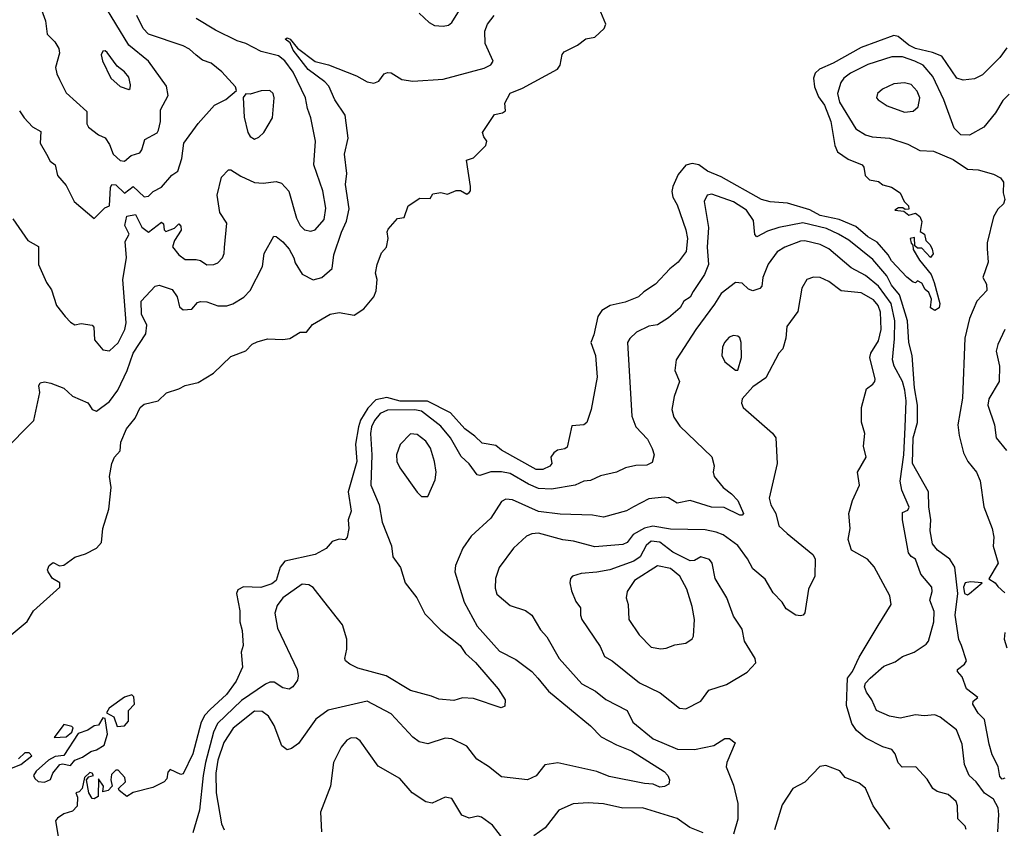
# Model space of a CAD drawing. Extents: x 1268547 to 1425625, y 515768 to 616754.
# Tile 321 of 507: x 1350531 to 1355075, y 566671 to 570405. Entities that reach past the tile are written whole.
import ezdxf

# ---------------------------------------------------------------- set-up
doc = ezdxf.new("R2010")
doc.units = 0

msp = doc.modelspace()

# ---------------------------------------------------------------- linework, layer by layer
at = {"layer": '0CON10XD'}
for points in [[(1350491.2, 567565), (1350565, 567626.2), (1350595.4, 567674.6), (1350716, 567785), (1350716.2, 567805), (1350683.3, 567825), (1350662.5, 567855), (1350660, 567865), (1350667.5, 567885), (1350685, 567898.8), (1350715, 567882.5), (1350735, 567886.7), (1350785, 567923.3), (1350835, 567939.2), (1350885.4, 567964.6), (1350908.9, 567991.1), (1350914.4, 568055.6), (1350943.3, 568145), (1350954, 568245), (1350945.8, 568295), (1350956.2, 568355), (1350968.8, 568385), (1350995.5, 568414.5), (1350998.1, 568455), (1351024.5, 568515.5), (1351063.8, 568565), (1351086.7, 568615), (1351105, 568630), (1351170, 568645), (1351208.3, 568681.7), (1351265, 568700), (1351295, 568716.7), (1351355, 568730), (1351425, 568773.3), (1351505, 568850), (1351575, 568876.7), (1351603.9, 568906.1), (1351627, 568917), (1351675, 568932), (1351745, 568928.1), (1351777.3, 568932.7), (1351825, 568962.5), (1351855, 568962.5), (1351882.7, 568997.3), (1351963.8, 569045), (1352005, 569053.1), (1352075, 569041.4), (1352119.7, 569070.3), (1352166.2, 569125), (1352177, 569153), (1352180.8, 569205), (1352174, 569235), (1352181.2, 569275), (1352201.7, 569328.3), (1352223.3, 569355), (1352232.5, 569395), (1352227.5, 569425), (1352231.7, 569438.3), (1352275, 569487.5), (1352305, 569492.5), (1352323.3, 569545), (1352378.3, 569581.7), (1352425, 569580), (1352438.3, 569601.7), (1352475, 569607.5), (1352505, 569600), (1352545, 569616.7), (1352565, 569616.2), (1352595, 569600), (1352605, 569606.7), (1352611.2, 569615), (1352612, 569635), (1352593, 569757), (1352625, 569767.5), (1352682.5, 569825), (1352687.5, 569845), (1352672.5, 569865), (1352667.5, 569885), (1352722.3, 569967.7), (1352760, 569975), (1352772.5, 569985), (1352770.8, 570019.2), (1352794.6, 570065.4), (1352851.5, 570088.5), (1353013.2, 570176.8), (1353024.8, 570195), (1353034.8, 570245.2), (1353043.6, 570256.4), (1353105, 570288.2), (1353143.4, 570316.6), (1353185, 570324.1), (1353229.3, 570365), (1353235.8, 570385), (1353182.9, 570515)], [(1350631.2, 570451.2), (1350650.4, 570400.4), (1350658.3, 570338.3), (1350692.7, 570302.7), (1350712.3, 570272.3), (1350715, 570250), (1350696.2, 570185), (1350702.1, 570155), (1350715, 570129.2), (1350745, 570068.1), (1350841.2, 569981.2), (1350841.5, 569925), (1350849.4, 569909.4), (1350895, 569873.8), (1350925, 569859.2), (1350945, 569829.2), (1350962.9, 569785), (1350995, 569755.6), (1351015, 569752.5), (1351045, 569777.5), (1351085, 569790.6), (1351095.4, 569805), (1351108.5, 569851.5), (1351165, 569882.5), (1351172.5, 569895), (1351181.2, 569935), (1351181.7, 569988.3), (1351216.4, 570055), (1351208.1, 570098.1), (1351125, 570213.8), (1351035, 570288.4), (1350915.5, 570485)], [(1352375, 570435.6), (1352421.7, 570391.7), (1352445, 570378.1), (1352485, 570375.5), (1352509.6, 570380.4), (1352525, 570392.5), (1352568.7, 570461.3)], [(1350455, 568411.1), (1350595.8, 568555), (1350623.6, 568683.6), (1350620, 568715), (1350625, 568727.5), (1350645, 568732.5), (1350675, 568726.2), (1350735, 568704.2), (1350775, 568667.1), (1350845, 568635.8), (1350854, 568625), (1350865.8, 568605.8), (1350885, 568598), (1350945, 568642.5), (1350984.7, 568695), (1351027.5, 568785), (1351054.9, 568865.1), (1351113, 568955), (1351117.3, 568995), (1351094.1, 569045.9), (1351092.4, 569105), (1351156.7, 569175), (1351175, 569178.8), (1351235, 569159.4), (1351257.4, 569125), (1351269.2, 569079.1), (1351285, 569066), (1351325, 569069.2), (1351351.2, 569098.8), (1351365, 569104.6), (1351395, 569101.8), (1351445, 569084), (1351486.5, 569083.5), (1351515, 569092.9), (1351565.9, 569124.1), (1351595.3, 569154.7), (1351651.1, 569265), (1351660, 569325), (1351704.4, 569405.6), (1351715, 569404), (1351745, 569379.4), (1351775.5, 569345), (1351796.2, 569305), (1351802.6, 569282.6), (1351835, 569229.4), (1351885, 569204.5), (1351925, 569214.4), (1351973.1, 569256.9), (1351981.3, 569318.7), (1352015.7, 569424.3), (1352039.7, 569475), (1352052.5, 569532.5), (1352034.3, 569644.3), (1352040.3, 569695), (1352030.6, 569785), (1352047.7, 569857.7), (1352033.6, 569965), (1351985.2, 570035), (1351957.9, 570097.9), (1351938.9, 570118.9), (1351862.5, 570175), (1351793.6, 570265), (1351778.9, 570298.9), (1351756.7, 570315), (1351765, 570321.2), (1351780, 570315), (1351813.9, 570273.9), (1351895, 570211.9), (1351957.1, 570197.1), (1352086.2, 570146.2), (1352135, 570118.6), (1352165, 570112.5), (1352188.8, 570121.2), (1352212.9, 570155), (1352229.2, 570160.8), (1352245, 570160), (1352295, 570129.5), (1352345, 570121.1), (1352485, 570130.9), (1352675, 570181.5), (1352705, 570196.5), (1352716.4, 570213.6), (1352679, 570295), (1352678.2, 570351.8), (1352690, 570385), (1352721.4, 570425)], [(1350531.1, 569985), (1350552.4, 569952.4), (1350591.1, 569911.1), (1350628.5, 569888.5), (1350625.8, 569835), (1350654.3, 569785), (1350671.5, 569751.5), (1350694.4, 569734.4), (1350705.7, 569685), (1350745, 569640), (1350782.5, 569565), (1350875, 569487.5), (1350923.8, 569536.2), (1350945.8, 569545), (1350950.1, 569629.9), (1350956, 569644), (1350975, 569642.9), (1351015, 569604.8), (1351055, 569635.5), (1351105, 569587.9), (1351125, 569590), (1351147.7, 569612.3), (1351185, 569632.5), (1351232.9, 569687.1), (1351261.4, 569705), (1351280, 569765), (1351289.4, 569835), (1351355, 569926), (1351429.7, 570010.3), (1351483, 570037), (1351531.7, 570078.3), (1351527.5, 570095), (1351464.5, 570164.5), (1351415, 570204.4), (1351375, 570218.9), (1351345, 570241.1), (1351315, 570268.5), (1351285, 570284.6), (1351125, 570338.6), (1351100.5, 570365), (1351072.2, 570425)], [(1350740.8, 569035), (1350765, 569008), (1350785, 568996), (1350815, 569001.9), (1350866, 568995), (1350873.1, 568985), (1350876.1, 568926.1), (1350915, 568880), (1350945, 568876.2), (1350985, 568913.1), (1351016.9, 568975), (1351023.2, 569005), (1351007.7, 569205), (1351023.8, 569305), (1351018.3, 569381.7), (1351037, 569415), (1351016.1, 569455), (1351025, 569497.5), (1351065, 569505.4), (1351095, 569447.2), (1351125, 569424.1), (1351185, 569469.6), (1351195, 569463.1), (1351198.4, 569435), (1351205, 569426.7), (1351245, 569442.3), (1351265, 569462.5), (1351275, 569451.1), (1351276.8, 569433.2), (1351245.2, 569385), (1351237, 569357), (1351265, 569319.6), (1351295, 569298.1), (1351345, 569298), (1351365, 569293.8), (1351395, 569272.5), (1351427.5, 569275), (1351445, 569282.5), (1351467.1, 569305), (1351475.6, 569325), (1351476.9, 569353.1), (1351486.9, 569465), (1351454.6, 569515), (1351443.1, 569595), (1351462.1, 569677.9), (1351495, 569712), (1351505, 569712.5), (1351552.4, 569682.4), (1351615, 569653.5), (1351655, 569650.5), (1351715, 569658.6), (1351739.8, 569649.8), (1351773.4, 569613.4), (1351809.4, 569489.4), (1351825.2, 569455.2), (1351845, 569435.4), (1351875, 569429.4), (1351895, 569434.1), (1351936.7, 569483.3), (1351944, 569535), (1351930, 569615), (1351889.1, 569735), (1351896.9, 569845), (1351875, 569952.5), (1351859.1, 569995), (1351850, 570045), (1351793.2, 570163.2), (1351755, 570215.8), (1351725, 570239.1), (1351645, 570258.9), (1351575, 570294.6), (1351535, 570307.5), (1351435, 570356.7), (1351345, 570411.1)], [(1355086.6, 570275), (1355055, 570230.5), (1354975, 570151.4), (1354937.9, 570132.1), (1354885, 570125.7), (1354855.4, 570135.4), (1354786.2, 570236.1), (1354743.2, 570253.2), (1354665, 570272), (1354635, 570287.3), (1354585, 570327.5), (1354565, 570332.8), (1354415, 570277.1), (1354285, 570204.8), (1354222.5, 570177.5), (1354202.1, 570157.9), (1354194.7, 570135), (1354200, 570095), (1354218.4, 570048.4), (1354245, 570010.5), (1354275.1, 569935.1), (1354293.1, 569825), (1354304.7, 569794.7), (1354355, 569760.9), (1354419.2, 569735), (1354427.5, 569725), (1354433.8, 569685), (1354452.5, 569665), (1354495, 569657.5), (1354515, 569642.5), (1354555, 569631.2), (1354595, 569606.2), (1354612.5, 569565), (1354632.5, 569545), (1354635, 569530), (1354618.3, 569528.3), (1354607, 569537), (1354587, 569537), (1354570, 569525), (1354611.7, 569521.7), (1354635, 569503.3), (1354665, 569512.5), (1354685, 569496.7), (1354693.9, 569473.9), (1354687.5, 569427.5), (1354707.5, 569415), (1354712.5, 569385), (1354732.5, 569365), (1354742.5, 569345), (1354746.2, 569323.8), (1354735, 569307.5), (1354695, 569350), (1354675, 569350), (1354661.7, 569361.7), (1354660, 569400), (1354640, 569395), (1354645, 569372.5), (1354653.6, 569363.6), (1354655, 569343.3), (1354684.4, 569295), (1354737.9, 569227.9), (1354752.2, 569192.2), (1354778.2, 569095), (1354774.6, 569075), (1354755, 569062.8), (1354735.3, 569075), (1354739.5, 569115), (1354727.1, 569145), (1354709.3, 569159.3), (1354695, 569188.8), (1354675, 569200), (1354665, 569190), (1354655, 569192.5), (1354625, 569216.7), (1354555, 569291.8), (1354539.2, 569319.1), (1354488.4, 569378.4), (1354445, 569403), (1354389.8, 569449.8), (1354313.1, 569483.1), (1354225, 569501.2), (1354177.8, 569527.8), (1354075, 569557.5), (1353995, 569563.8), (1353955, 569574.5), (1353768.9, 569678.9), (1353705, 569705.6), (1353665, 569735.6), (1353635, 569741.7), (1353605, 569734), (1353570.2, 569689.8), (1353544.8, 569635), (1353541.1, 569611.1), (1353545.8, 569585.8), (1353565, 569550.6), (1353606.2, 569435), (1353613.8, 569395), (1353606.4, 569335), (1353570, 569285), (1353531.4, 569255), (1353465, 569183.3), (1353411.1, 569148.9), (1353387.1, 569125), (1353325, 569100.5), (1353255.5, 569085.5), (1353217.2, 569062.8), (1353198.9, 569035), (1353180.8, 568949.2), (1353166.7, 568915), (1353188.8, 568855), (1353196.9, 568755), (1353168.6, 568605), (1353148.8, 568545), (1353135, 568533.8), (1353080, 568530), (1353058.3, 568431.7), (1353046.4, 568423.6), (1353012.9, 568417.1), (1352996.7, 568405), (1352982.5, 568385), (1352987.5, 568355), (1352977.3, 568342.7), (1352945, 568328), (1352915, 568328), (1352755, 568417.5), (1352728.9, 568438.9), (1352665, 568449.4), (1352632.3, 568482.3), (1352585, 568516.5), (1352519.1, 568589.1), (1352412.9, 568642.9), (1352286.9, 568643.1), (1352225, 568660), (1352175, 568650.4), (1352138.6, 568611.4), (1352104.8, 568555.2), (1352095.1, 568525), (1352081.6, 568445), (1352086.4, 568365), (1352047.9, 568225), (1352061.4, 568135), (1352047.5, 568095), (1352050.6, 568055), (1352042, 568015), (1352033.6, 568003.6), (1352005, 568006.7), (1351973.9, 567996.1), (1351945, 567963.3), (1351894.3, 567935.7), (1351755, 567904.7), (1351733.7, 567876.3), (1351714.6, 567815), (1351695, 567799.4), (1351643.5, 567783.5), (1351564.4, 567785.6), (1351538, 567772), (1351531.2, 567755), (1351547.1, 567675), (1351547.5, 567625), (1351558.1, 567585), (1351563.3, 567515), (1351553.8, 567485), (1351560, 567415), (1351529.7, 567350.3), (1351485, 567288.6), (1351410.4, 567219.6), (1351386.1, 567193.9), (1351369.3, 567160.7), (1351330, 567015), (1351285, 566923.3), (1351275, 566920), (1351225, 566943.3), (1351215, 566930), (1351210.7, 566899.3), (1351197.5, 566885), (1351145, 566858.8), (1351054.2, 566835.8), (1351025, 566817.5), (1350990, 566845), (1350987.5, 566855), (1351020, 566885), (1351016.7, 566905), (1350985, 566940), (1350975, 566940), (1350955, 566920), (1350951.2, 566895), (1350957.5, 566865), (1350940, 566845), (1350915, 566840), (1350917.5, 566865), (1350895, 566900), (1350892.7, 566817.3), (1350875, 566806.9), (1350865, 566809.2), (1350850.5, 566835), (1350840, 566895), (1350850.7, 566909.3), (1350872.5, 566915), (1350865, 566926.2), (1350855, 566928.8), (1350830, 566905), (1350820, 566855), (1350805, 566840), (1350790, 566835), (1350797.5, 566815), (1350797, 566773), (1350775, 566750), (1350735, 566737.5), (1350705, 566717.5), (1350696.7, 566705), (1350713.8, 566605)], [(1351035, 570082.5), (1351041.7, 570088.3), (1351043.3, 570105), (1351035, 570139.2), (1351015, 570164.3), (1350980.8, 570190.8), (1350935, 570253.8), (1350925, 570261.2), (1350915, 570260), (1350907.7, 570242.3), (1350912.9, 570215), (1350951.4, 570135), (1350995, 570096.2), (1351035, 570082.5)], [(1355098.1, 570061.9), (1355068.5, 570031.5), (1355035, 569975.6), (1354980.6, 569909.4), (1354915, 569872), (1354875, 569873.1), (1354843.9, 569903.9), (1354796.4, 570035), (1354745, 570142.7), (1354701.5, 570195), (1354663, 570213), (1354605, 570233.3), (1354556.6, 570233.4), (1354445, 570198.1), (1354365, 570159.1), (1354334.4, 570135.6), (1354320.7, 570115), (1354305.9, 570064.1), (1354314.3, 570025), (1354390.6, 569900.6), (1354434.3, 569874.3), (1354465.4, 569864.6), (1354545, 569858.9), (1354630.2, 569830.2), (1354685, 569800.5), (1354748.1, 569798.1), (1354839.3, 569759.3), (1354905, 569714.5), (1354955, 569712.5), (1355025, 569692.5), (1355058, 569675), (1355070.8, 569655), (1355070, 569605), (1355078, 569575), (1355071.2, 569555), (1355045, 569530), (1355025.6, 569495), (1354995.5, 569375), (1354996.8, 569346.8), (1355001.2, 569285), (1354976.3, 569215), (1354993.8, 569183.8), (1354993.9, 569155), (1354949, 569105), (1354915.3, 569025), (1354893.1, 568935), (1354882.1, 568657.9), (1354861.4, 568535), (1354866.8, 568485), (1354887.5, 568405), (1354907.5, 568365), (1354946.7, 568315), (1354964.2, 568275), (1354981.2, 568155), (1355018.8, 568055), (1355026.5, 568015), (1355024, 567974), (1355047.5, 567895), (1355003.6, 567823.6), (1355033.3, 567805), (1355045, 567787.5), (1355077.7, 567757.7)], [(1354615, 569978.8), (1354655, 569983.6), (1354677.2, 570002.8), (1354685.3, 570045), (1354672.3, 570075), (1354645, 570105.4), (1354615, 570113.2), (1354565, 570109.6), (1354512.9, 570085), (1354489.4, 570065), (1354485.8, 570045), (1354492.5, 570035), (1354535, 570006.9), (1354615, 569978.8)], [(1351615, 569853.8), (1351635, 569862.5), (1351658.6, 569885), (1351697.9, 569952.1), (1351706.2, 570045), (1351700.5, 570065), (1351685, 570078.9), (1351645, 570076.7), (1351595, 570060.8), (1351575, 570062.5), (1351563.3, 570046.7), (1351567.9, 569955), (1351584.5, 569885), (1351595.6, 569865.6), (1351615, 569853.8)], [(1355077.8, 566902.2), (1355065, 566898.5), (1355055, 566910.6), (1355046.6, 566956.6), (1355019.8, 567009.8), (1355005, 567059.2), (1354983.7, 567173.7), (1354955, 567202.2), (1354930, 567245), (1354931.4, 567258.6), (1354952.5, 567275), (1354900, 567315), (1354880.6, 567370.6), (1354858.6, 567395), (1354858.9, 567405), (1354890.8, 567429.2), (1354900.7, 567445), (1354877.2, 567515), (1354865, 567542.2), (1354848.5, 567655), (1354860, 567755), (1354847.6, 567877.6), (1354823.3, 567913.3), (1354767.1, 567955), (1354743.8, 567985), (1354733.1, 568045), (1354736.6, 568095), (1354727.1, 568155), (1354724.7, 568225), (1354650.9, 568355), (1354654.2, 568475), (1354674.2, 568545), (1354673.9, 568625), (1354660.2, 568705), (1354649.7, 568855), (1354634.6, 568915), (1354629, 569015), (1354601, 569105), (1354591.3, 569135), (1354555, 569179.4), (1354532.9, 569222.9), (1354468.1, 569298.1), (1354357.3, 569387.3), (1354310.7, 569415), (1354255, 569441.2), (1354145, 569466.8), (1354034.4, 569445), (1353981.8, 569428.2), (1353932.9, 569402.9), (1353923.9, 569413.9), (1353918.5, 569478.5), (1353885.1, 569525.1), (1353825, 569564.8), (1353725, 569600), (1353704, 569595), (1353689.4, 569565), (1353710.8, 569445), (1353704.3, 569355), (1353710.6, 569275), (1353691.8, 569228.2), (1353639.6, 569150.4), (1353625.9, 569124.1), (1353595.7, 569105), (1353579.5, 569075), (1353525, 569028.1), (1353475, 568995.5), (1353435, 568989.4), (1353377.6, 568962.4), (1353346.3, 568933.7), (1353335.6, 568915), (1353356.2, 568575), (1353374.7, 568524.8), (1353428.5, 568468.5), (1353450.5, 568425), (1353458.6, 568395), (1353449.5, 568360.5), (1353425, 568347.3), (1353375, 568346.2), (1353326.4, 568336.4), (1353285, 568315.9), (1353211.4, 568298.6), (1353165, 568276.7), (1353135, 568274.6), (1353094, 568256), (1352985, 568236.9), (1352925, 568240.2), (1352879.6, 568259.6), (1352795, 568309.1), (1352755, 568317.5), (1352705, 568317.1), (1352655, 568300.4), (1352643.1, 568303.1), (1352605, 568354.5), (1352568.5, 568388.5), (1352518.8, 568475), (1352475, 568527.5), (1352385, 568597.4), (1352355, 568603.8), (1352228.4, 568601.6), (1352195, 568586.9), (1352168.7, 568555), (1352155.2, 568525), (1352150.2, 568495), (1352157, 568395), (1352151.8, 568255), (1352189.6, 568165), (1352204.1, 568085), (1352246.6, 567975), (1352253.5, 567925), (1352289.1, 567875), (1352310, 567805), (1352363.8, 567735), (1352385, 567692), (1352401.5, 567661.5), (1352475.4, 567585.4), (1352564.6, 567515), (1352588.3, 567478.3), (1352635, 567436), (1352739.5, 567315), (1352771.9, 567265), (1352770.8, 567235), (1352753.3, 567226.7), (1352625, 567270.9), (1352575, 567273.1), (1352535, 567260.8), (1352465, 567266.9), (1352431.9, 567281.9), (1352335, 567306.9), (1352222.5, 567375), (1352091.1, 567411.1), (1352055, 567428.9), (1352035, 567444.4), (1352031.1, 567455), (1352041.6, 567498.4), (1352041.1, 567545), (1352021, 567611), (1351935, 567719.2), (1351885, 567783.6), (1351865, 567795.4), (1351835, 567799.1), (1351745.6, 567735), (1351719.5, 567700.5), (1351708.2, 567665), (1351721.2, 567595), (1351811.8, 567405), (1351816.5, 567375), (1351812.9, 567355), (1351792, 567325), (1351775, 567312.9), (1351745, 567319.1), (1351705, 567345.4), (1351685, 567345.9), (1351665, 567337.1), (1351555, 567261.5), (1351444.3, 567155), (1351424.9, 567115.1), (1351389.5, 566975), (1351377.4, 566915), (1351361.3, 566755), (1351330.7, 566650.7)], [(1350500, 569485), (1350569.2, 569385), (1350617.7, 569357.7), (1350618.5, 569275), (1350655, 569191.2), (1350677.3, 569157.3), (1350700.8, 569085), (1350740.8, 569035)], [(1355045.2, 566655), (1355050.7, 566735), (1355047.2, 566765), (1355024.6, 566805), (1354983.5, 566833.5), (1354945, 566886.2), (1354912.9, 566915), (1354891.5, 566965), (1354880.3, 567060.3), (1354855, 567125.6), (1354779.5, 567185), (1354755, 567194.7), (1354705, 567190.8), (1354664.7, 567195.3), (1354595, 567179.2), (1354545, 567189.4), (1354485, 567214.4), (1354464.6, 567265), (1354439.3, 567299.3), (1354430, 567325), (1354435, 567340.8), (1354455.9, 567365), (1354519.9, 567420.1), (1354570.8, 567439.2), (1354605.3, 567464.7), (1354658.9, 567485), (1354715, 567521.5), (1354725.4, 567535), (1354750.6, 567625), (1354751.7, 567671.7), (1354731.1, 567725), (1354742.5, 567765), (1354740, 567785), (1354690, 567845), (1354665, 567914.2), (1354645, 567926.2), (1354633.8, 567943.8), (1354604.7, 568095.3), (1354605, 568130), (1354629.4, 568140.6), (1354635.4, 568154.6), (1354602.4, 568232.4), (1354594.6, 568274.6), (1354612.2, 568395), (1354617, 568523), (1354622.4, 568645), (1354616.1, 568695), (1354605.1, 568735.1), (1354567.1, 568805), (1354559.5, 568835), (1354569.1, 568930.9), (1354569.7, 569015), (1354553, 569095), (1354495, 569175.2), (1354435, 569223.7), (1354368.8, 569258.8), (1354265, 569347.1), (1354225, 569367.4), (1354155, 569384.2), (1354135, 569383.2), (1354061.9, 569355), (1354026.6, 569333.4), (1353985, 569275.6), (1353960.8, 569215), (1353956.5, 569175), (1353946.6, 569163.4), (1353915, 569152.5), (1353895, 569160.5), (1353865, 569188.2), (1353835, 569190.9), (1353768.9, 569141.1), (1353738, 569092), (1353650.9, 568975), (1353561.4, 568835), (1353554.5, 568785), (1353576.9, 568735), (1353551.4, 568665), (1353541.5, 568605), (1353550.2, 568570.2), (1353578.3, 568528.3), (1353725, 568386.2), (1353735.8, 568345), (1353731.2, 568315), (1353736, 568295), (1353777.8, 568245), (1353816.3, 568216.3), (1353845.4, 568185), (1353871.2, 568125), (1353865, 568116.7), (1353855, 568117.5), (1353782.4, 568152.4), (1353723.7, 568153.7), (1353625, 568184.8), (1353565, 568172.5), (1353525, 568196.9), (1353505, 568200), (1353435, 568192.2), (1353364.7, 568155.3), (1353332.4, 568137.6), (1353225, 568108.5), (1353175, 568116.9), (1353025, 568121.1), (1352925, 568134.8), (1352805, 568188.5), (1352775, 568190.5), (1352755, 568180), (1352705, 568102.9), (1352615, 568020), (1352575.8, 567965), (1352542.5, 567885), (1352540, 567855), (1352582.5, 567715), (1352642.3, 567605), (1352745, 567489.4), (1352820.7, 567450.7), (1352895, 567395.4), (1352923.2, 567365), (1352972.3, 567305), (1353165, 567143.6), (1353215, 567093.2), (1353285, 567056.7), (1353355, 567029.2), (1353505, 566933.3), (1353521.9, 566915), (1353530, 566895), (1353526.7, 566875), (1353506.6, 566863.4), (1353485, 566861.5), (1353454.6, 566874.6), (1353415, 566877.2), (1353250.9, 566910.9), (1353195, 566933.4), (1353015, 566973.1), (1352955.4, 566964.6), (1352915, 566913.5), (1352875, 566894.3), (1352755, 566909.2), (1352695, 566956.9), (1352640.4, 566990.4), (1352595, 567050.9), (1352525, 567083.8), (1352495, 567087.5), (1352415, 567061.1), (1352375, 567069.6), (1352345, 567092.1), (1352245, 567199.1), (1352135, 567258.5), (1351954.1, 567215.9), (1351897.8, 567175), (1351817.3, 567062.7), (1351785, 567038.9), (1351765, 567032.9), (1351741.1, 567051.1), (1351705.4, 567145), (1351679.5, 567189.5), (1351650.8, 567210.8), (1351615, 567212.1), (1351516.7, 567133.3), (1351473.4, 567066.6), (1351445.5, 566985), (1351437, 566925), (1351438.4, 566835), (1351461.9, 566691.9), (1351475, 566663.8)], [(1354899.2, 566665), (1354895, 566680.6), (1354860, 566715), (1354859.6, 566775), (1354852.3, 566795), (1354816.8, 566826.8), (1354765, 566841.5), (1354745, 566854.3), (1354718.6, 566898.6), (1354667.5, 566955), (1354603.7, 566953.7), (1354585, 566974), (1354571.5, 567015), (1354556.4, 567035), (1354515, 567047.5), (1354436.8, 567086.8), (1354392.9, 567122.9), (1354372.1, 567155), (1354347.4, 567237.4), (1354352.1, 567365), (1354375.3, 567395), (1354405, 567461.4), (1354493.2, 567606.8), (1354553.3, 567705), (1354547.5, 567745), (1354475, 567878.6), (1354444.2, 567914.2), (1354370.6, 567955), (1354354.6, 568005), (1354364.1, 568055), (1354357.9, 568125), (1354374.3, 568185), (1354406.2, 568255), (1354397.8, 568315), (1354437.1, 568385), (1354426, 568435), (1354432.2, 568495), (1354416.4, 568546.4), (1354415.6, 568615), (1354438.9, 568701.1), (1354468.6, 568721.4), (1354478, 568735), (1354480, 568745), (1354454.7, 568845), (1354460, 568865), (1354495, 568922.5), (1354507, 568975), (1354504.5, 569055), (1354492.6, 569085), (1354471.4, 569111.4), (1354415, 569144.4), (1354322.8, 569152.8), (1354265, 569196.4), (1354225, 569214.5), (1354195, 569215.6), (1354164.4, 569205.6), (1354140.5, 569165), (1354122, 569058), (1354071.9, 568988.1), (1354066.4, 568935), (1354053.1, 568885), (1354035.4, 568864.6), (1353975, 568751.2), (1353915, 568710), (1353866.2, 568655), (1353862, 568635), (1353870, 568615), (1354006, 568496), (1354020.6, 568475), (1354027.1, 568355), (1353990.3, 568195), (1353998.4, 568165), (1354020.5, 568125), (1354035, 568067.8), (1354072.9, 568032.9), (1354191.9, 567935), (1354203.1, 567915), (1354200.6, 567835), (1354171.9, 567775), (1354153.9, 567666.1), (1354147.5, 567655), (1354135, 567652), (1354112.5, 567655), (1354068.8, 567685), (1354050, 567715), (1354008.8, 567758.8), (1353971.5, 567821.5), (1353915, 567869.2), (1353890, 567915), (1353845, 567976.7), (1353777, 568027), (1353745, 568038.9), (1353695, 568050), (1353535, 568053), (1353453.3, 568066.7), (1353415, 568057.7), (1353361.7, 568028.3), (1353335, 567990.4), (1353315, 567981.4), (1353185, 567971.3), (1353087.2, 567997.2), (1353037.5, 568002.5), (1352926.1, 568033.9), (1352895, 568031.2), (1352870, 568020), (1352810.6, 567965), (1352744.6, 567875.4), (1352726.4, 567825), (1352725, 567780), (1352732.6, 567752.6), (1352795, 567699.5), (1352865, 567677.3), (1352894.7, 567654.7), (1352935, 567587.5), (1352964.6, 567554.6), (1353021.5, 567455), (1353125, 567338.1), (1353188.6, 567305), (1353236.3, 567266.3), (1353335, 567215.5), (1353361.3, 567161.3), (1353455, 567083.8), (1353566.6, 567036.6), (1353644.7, 567034.7), (1353735, 567053.1), (1353785, 567085.5), (1353806.7, 567085), (1353833.3, 567065), (1353794.5, 566975.5), (1353791.9, 566955), (1353825, 566870), (1353845.3, 566785), (1353846.1, 566713.9), (1353825, 566643.3)], [(1355077.9, 568975), (1355044.6, 568905), (1355037.5, 568875), (1355053.4, 568805), (1355050.9, 568735), (1355004.4, 568654.4), (1354999.6, 568625), (1355029.2, 568535), (1355037.8, 568475), (1355085, 568415.7)], [(1353835, 568786.7), (1353845, 568787.5), (1353861.9, 568845), (1353861.2, 568915), (1353855, 568935.7), (1353845, 568944.3), (1353825, 568946.7), (1353805, 568938.6), (1353784.4, 568915), (1353775, 568892.5), (1353771.9, 568855), (1353785.6, 568825.6), (1353835, 568786.7)], [(1352415, 568203.3), (1352449.3, 568280.7), (1352452.5, 568315), (1352445.4, 568365), (1352426.4, 568426.4), (1352405, 568459.1), (1352365, 568489.6), (1352335, 568493.3), (1352287.1, 568442.9), (1352270.4, 568395), (1352271.8, 568365), (1352285.5, 568335), (1352365, 568223.3), (1352385, 568203.3), (1352415, 568203.3)], [(1353605, 567222), (1353675, 567258.6), (1353710.9, 567309.1), (1353793.8, 567335), (1353888.7, 567391.3), (1353928, 567435), (1353926, 567455), (1353876.9, 567535), (1353865, 567590), (1353825, 567651.2), (1353794.6, 567734.6), (1353741.5, 567825), (1353726.7, 567895), (1353715, 567911.8), (1353675, 567924.6), (1353645, 567907.5), (1353625, 567905.9), (1353545, 567946.7), (1353485, 567992.5), (1353445, 567996.3), (1353422.5, 567977.5), (1353394.7, 567925), (1353365, 567904.4), (1353255, 567865.2), (1353195, 567853.4), (1353121.8, 567848.2), (1353082.5, 567835), (1353073.3, 567825), (1353070.8, 567805), (1353078.1, 567768.1), (1353097.8, 567717.8), (1353118.8, 567688.8), (1353118.7, 567655), (1353125.9, 567635), (1353209.9, 567509.9), (1353229.4, 567465), (1353265, 567444.4), (1353392.1, 567342.1), (1353486.6, 567296.6), (1353575.8, 567225.8), (1353605, 567222)], [(1353490.3, 567500.3), (1353515, 567503.3), (1353555, 567518.6), (1353605, 567525.8), (1353634.4, 567545.6), (1353641.4, 567558.6), (1353646, 567635), (1353635.4, 567694.6), (1353609.6, 567775), (1353578.4, 567835), (1353535, 567870.9), (1353475, 567883.6), (1353368.8, 567815), (1353334.4, 567765), (1353329.5, 567735), (1353340, 567705), (1353343.1, 567635), (1353390, 567565), (1353445, 567508.1), (1353490.3, 567500.3)], [(1354905, 567749.2), (1354915, 567754.7), (1354972.5, 567805), (1354919.5, 567809.5), (1354895, 567805.2), (1354887.5, 567785), (1354891.6, 567755), (1354905, 567749.2)], [(1355078, 567575), (1355074, 567545), (1355086.9, 567505)], [(1350980.6, 567140.6), (1351015, 567144), (1351032.9, 567165), (1351032.7, 567215), (1351061.1, 567245), (1351058.5, 567278.5), (1351048, 567288), (1351015, 567276.9), (1350944.4, 567225.6), (1350932.3, 567205), (1350965.6, 567185.6), (1350980.6, 567140.6)], [(1350645, 566883.8), (1350673.9, 566896.1), (1350684, 566925), (1350716.2, 566965), (1350728.7, 566968.7), (1350765, 566961.2), (1350785, 566986), (1350821.2, 566998.8), (1350858.8, 567025), (1350885, 567032.7), (1350920.9, 567055), (1350936.8, 567105), (1350925, 567178.6), (1350915, 567181.9), (1350895, 567146.9), (1350875, 567143.5), (1350845, 567123.9), (1350801.7, 567108.3), (1350735, 567007.5), (1350695, 567002.6), (1350663.8, 566986.2), (1350606.9, 566935), (1350595.6, 566915), (1350600.9, 566900.9), (1350617.1, 566887.1), (1350645, 566883.8)], [(1350690, 567090), (1350745, 567094.1), (1350771.9, 567115), (1350777.5, 567135), (1350771.7, 567141.7), (1350735, 567150), (1350690, 567090)], [(1352765, 566618.1), (1352712.9, 566685), (1352663, 566723), (1352645, 566726.8), (1352605, 566718.1), (1352571.7, 566731.7), (1352525, 566809.2), (1352495, 566814.4), (1352435, 566787.5), (1352405, 566792.5), (1352342.5, 566835), (1352285, 566901.4), (1352185, 566958.1), (1352102.1, 567075), (1352085, 567087.2), (1352061.5, 567088.5), (1352041.5, 567078.5), (1352015.6, 567045), (1351979.2, 566975), (1351965.5, 566865), (1351918.9, 566745), (1351924.6, 566654.6)], [(1350477.9, 566942.1), (1350536.2, 566965), (1350587.5, 567005), (1350575, 567020), (1350555, 567020), (1350525, 566992.5)], [(1354547, 566667), (1354470, 566775), (1354435, 566855.8), (1354405, 566880), (1354341.2, 566905), (1354316.2, 566936.2), (1354251.2, 566961.2), (1354223.7, 566956.3), (1354155, 566883.8), (1354100, 566855), (1354050, 566780), (1354014.3, 566664.3)], [(1353685, 566650), (1353624.5, 566675), (1353565, 566715.8), (1353405, 566766.2), (1353315, 566764.6), (1353225, 566784.6), (1353155, 566789.1), (1353085, 566784.4), (1353018.8, 566755), (1352956.1, 566673.9), (1352904.5, 566635.5)]]:
    msp.add_lwpolyline(points, dxfattribs=at)

doc.saveas('drawing.dxf')
